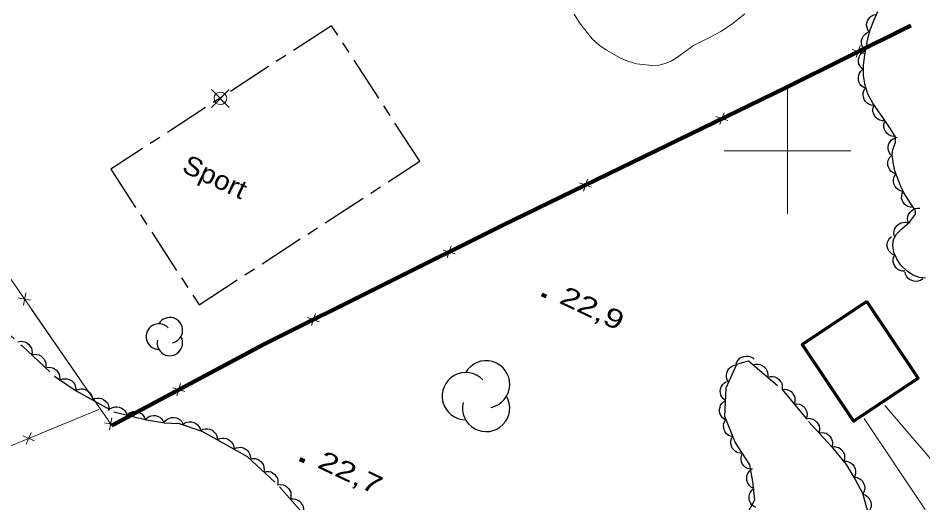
# Model space of a CAD drawing. Extents: x 356765 to 358572, y 5103174 to 5104650.
# Drawn here: x 357339.2 to 357410.7, y 5103872.2 to 5103910.5 of the extents above; entities that cross this region are included whole.
import ezdxf

# ---------------------------------------------------------------- set-up
doc = ezdxf.new("R2010")
doc.units = 0
doc.header["$LTSCALE"] = 0.6
doc.linetypes.add('DOT_DASHED', pattern=[7.7, 5, -1.2, 0.3, -1.2])
doc.linetypes.add('LONG_DASH_SHORT_DASH', pattern=[9.9, 6, -1.2, 1.5, -1.2])
for name, color, linetype, lineweight in [('19', 7, 'Continuous', 13), ('2', 7, 'Continuous', 13), ('3', 7, 'Continuous', 140), ('31', 7, 'Continuous', 70), ('36', 7, 'Continuous', 13), ('37', 7, 'Continuous', 13), ('44', 7, 'Continuous', 25), ('56', 7, 'LONG_DASH_SHORT_DASH', 13), ('61', 7, 'Continuous', 13)]:
    doc.layers.add(name, color=color, linetype=linetype, lineweight=lineweight)

msp = doc.modelspace()

# ---------------------------------------------------------------- linework, layer by layer
at = {"layer": '19'}
msp.add_line((357407.69, 5103879.86), (357414.19, 5103872.25), dxfattribs=at)
msp.add_lwpolyline([(357411.28, 5103870.09), (357410.85, 5103871.66), (357406.06, 5103878.82)], dxfattribs=at)
at = {"layer": '2'}
msp.add_lwpolyline([(357396.62, 5103910.82), (357395.71, 5103910.09), (357394.77, 5103909.46), (357393.89, 5103908.97), (357392.56, 5103908.32), (357391.22, 5103907.34), (357390.79, 5103907.08), (357390.33, 5103906.9), (357389.83, 5103906.76), (357389.28, 5103906.75), (357388.07, 5103906.88), (357387.46, 5103907.05), (357386.85, 5103907.3), (357385.68, 5103907.94), (357385.1, 5103908.34), (357384.56, 5103908.84), (357383.55, 5103910.11), (357383.12, 5103910.8)], dxfattribs=at)
at = {"layer": '3'}
for p, q in [((357380.57, 5103888.63), (357380.93, 5103888.46)), ((357361.45, 5103875.62), (357361.81, 5103875.45))]:
    msp.add_line(p, q, dxfattribs=at)
at = {"layer": '31'}
msp.add_lwpolyline([(357406.27, 5103888.09), (357401.16, 5103884.68), (357405.21, 5103878.61), (357410.32, 5103882.01), (357406.27, 5103888.09)], close=True, dxfattribs=at)
at = {"layer": '36'}
for p, q in [((357355.87, 5103903.43), (357354.46, 5103904.84)), ((357354.46, 5103903.43), (357355.87, 5103904.84))]:
    msp.add_line(p, q, dxfattribs=at)
msp.add_circle((357355.175, 5103904.1447), 0.5, dxfattribs=at)
at = {"layer": '37'}
for p, q in [((357406.48, 5103908.29), (357409.73, 5103909.91)), ((357405.42, 5103907.37), (357405.74, 5103908.32)), ((357406.06, 5103907.68), (357405.11, 5103908)), ((357400.21, 5103905.17), (357404.69, 5103907.4)), ((357395.29, 5103902.38), (357394.34, 5103902.7)), ((357394.65, 5103902.07), (357394.98, 5103903.01)), ((357389.42, 5103899.91), (357393.92, 5103902.1)), ((357384.93, 5103897.72), (357389.42, 5103899.91)), ((357383.86, 5103896.81), (357384.19, 5103897.76)), ((357378.63, 5103894.66), (357383.13, 5103896.85)), ((357384.5, 5103897.12), (357383.55, 5103897.45)), ((357373.73, 5103891.84), (357372.78, 5103892.15)), ((357373.1, 5103891.52), (357373.42, 5103892.47)), ((357367.89, 5103889.32), (357372.36, 5103891.55)), ((357363.41, 5103887.09), (357367.89, 5103889.32)), ((357339.19, 5103888.36), (357340.18, 5103888.18)), ((357339.6, 5103887.78), (357339.78, 5103888.76)), ((357340.25, 5103887.45), (357343.09, 5103883.33)), ((357362.36, 5103886.17), (357362.68, 5103887.12)), ((357362.99, 5103886.48), (357362.04, 5103886.8)), ((357343.09, 5103883.33), (357345.93, 5103879.22)), ((357352.76, 5103881.57), (357357.17, 5103883.93)), ((357352.35, 5103880.96), (357351.4, 5103881.25)), ((357351.73, 5103880.62), (357352.02, 5103881.58)), ((357346.58, 5103878.28), (357350.99, 5103880.63)), ((357345.56, 5103879.54), (357340.94, 5103877.63)), ((357346.01, 5103878.49), (357346.99, 5103878.3)), ((357346.41, 5103877.9), (357346.59, 5103878.89)), ((357340.2, 5103877.72), (357339.82, 5103876.79)), ((357339.55, 5103877.45), (357340.47, 5103877.06))]:
    msp.add_line(p, q, dxfattribs=at)
for points in [[(357309.39, 5103932.97), (357323.04, 5103912.4), (357346.58, 5103878.28)], [(357395.72, 5103902.98), (357399.77, 5103904.95), (357400.21, 5103905.17)], [(357374.15, 5103892.44), (357377.44, 5103894.08), (357378.63, 5103894.66)], [(357357.17, 5103883.93), (357358.64, 5103884.71), (357361.62, 5103886.2)], [(357345.56, 5103879.54), (357331, 5103873.54), (357336.33, 5103866.04), (357346.74, 5103851.99), (357353.38, 5103842.19), (357364.67, 5103829.93), (357370.13, 5103835.61)]]:
    msp.add_lwpolyline(points, dxfattribs=at)
at = {"layer": '37', "lineweight": 158}
msp.add_lwpolyline([(357346.58, 5103878.28), (357358.64, 5103884.71), (357377.44, 5103894.08), (357399.77, 5103904.95), (357409.73, 5103909.91)], dxfattribs=at)
at = {"layer": '44', "linetype": 'DOT_DASHED'}
for points in [[(357410.9, 5103889.91), (357410.42, 5103889.97), (357409.93, 5103890.16), (357409.48, 5103890.46), (357408.93, 5103890.99), (357408.63, 5103891.45), (357408.41, 5103891.96), (357408.32, 5103892.5), (357408.38, 5103892.99), (357408.62, 5103893.41), (357409, 5103893.8), (357409.67, 5103894.38), (357410.1, 5103894.98), (357410.1, 5103895.21), (357410.01, 5103895.42), (357409.85, 5103895.65), (357409.19, 5103896.67), (357408.96, 5103897.18), (357408.48, 5103898.42), (357408.36, 5103898.95), (357408.27, 5103899.68), (357408.33, 5103900.11), (357408.53, 5103900.66), (357408.52, 5103901.03), (357408.43, 5103901.25), (357408.14, 5103901.73), (357407.58, 5103902.54), (357406.73, 5103903.75), (357406.38, 5103904.41), (357406.12, 5103905.16), (357406, 5103905.96), (357406.01, 5103906.76), (357406.1, 5103907.57), (357406.31, 5103908.75), (357406.53, 5103909.55), (357406.81, 5103910.29), (357407.14, 5103911.01)], [(357336.63, 5103887.13), (357339.5, 5103884.56), (357342.07, 5103882.16), (357343.77, 5103881.02), (357346.75, 5103879.36), (357349.32, 5103878.71), (357350.76, 5103878.49), (357351.9, 5103878.44), (357353.71, 5103877.82), (357355.35, 5103876.91), (357357.28, 5103875.83), (357359.85, 5103873.43), (357362.83, 5103870.02)], [(357396.67, 5103871.06), (357397.42, 5103872.4), (357397.25, 5103873.85), (357397.01, 5103875.16), (357395.86, 5103876.96), (357395.04, 5103878.98), (357395.14, 5103881.25), (357395.98, 5103883.12), (357396.91, 5103883.38), (357399.56, 5103881.13), (357401.66, 5103878.6), (357403.48, 5103876.61), (357404.64, 5103875.19), (357405.35, 5103874.01), (357405.91, 5103872.92), (357406.38, 5103871.3)]]:
    msp.add_lwpolyline(points, dxfattribs=at)
at = {"layer": '44'}
for points in [[(357406.47, 5103909.38), (357406.35, 5103909.55), (357406.28, 5103909.75), (357406.25, 5103909.91), (357406.27, 5103910.08), (357406.32, 5103910.26), (357406.42, 5103910.43), (357406.51, 5103910.56), (357406.66, 5103910.66), (357406.82, 5103910.74), (357407, 5103910.78)], [(357406.16, 5103907.91), (357406.01, 5103908.06), (357405.91, 5103908.24), (357405.85, 5103908.39), (357405.84, 5103908.57), (357405.85, 5103908.75), (357405.92, 5103908.93), (357405.99, 5103909.08), (357406.11, 5103909.2), (357406.26, 5103909.32), (357406.42, 5103909.39)], [(357405.97, 5103906.43), (357405.81, 5103906.56), (357405.7, 5103906.73), (357405.63, 5103906.88), (357405.61, 5103907.06), (357405.61, 5103907.24), (357405.67, 5103907.42), (357405.73, 5103907.58), (357405.84, 5103907.71), (357405.98, 5103907.83), (357406.14, 5103907.92)], [(357406.15, 5103904.94), (357405.97, 5103905.03), (357405.82, 5103905.16), (357405.71, 5103905.29), (357405.64, 5103905.45), (357405.6, 5103905.63), (357405.6, 5103905.82), (357405.62, 5103905.98), (357405.69, 5103906.14), (357405.8, 5103906.3), (357405.93, 5103906.42)], [(357406.82, 5103903.59), (357406.61, 5103903.61), (357406.42, 5103903.69), (357406.28, 5103903.77), (357406.16, 5103903.9), (357406.06, 5103904.06), (357406, 5103904.24), (357405.97, 5103904.4), (357405.98, 5103904.57), (357406.03, 5103904.75), (357406.11, 5103904.91)], [(357407.7, 5103902.37), (357407.49, 5103902.37), (357407.3, 5103902.42), (357407.14, 5103902.49), (357407.01, 5103902.6), (357406.89, 5103902.74), (357406.81, 5103902.92), (357406.75, 5103903.07), (357406.75, 5103903.25), (357406.77, 5103903.43), (357406.84, 5103903.6)], [(357408.55, 5103901.14), (357408.34, 5103901.13), (357408.15, 5103901.19), (357408, 5103901.26), (357407.86, 5103901.37), (357407.74, 5103901.51), (357407.66, 5103901.69), (357407.61, 5103901.84), (357407.61, 5103902.02), (357407.63, 5103902.2), (357407.7, 5103902.37)], [(357408.17, 5103899.67), (357408.05, 5103899.84), (357407.98, 5103900.03), (357407.95, 5103900.19), (357407.96, 5103900.37), (357408.01, 5103900.55), (357408.11, 5103900.71), (357408.2, 5103900.85), (357408.34, 5103900.95), (357408.51, 5103901.03), (357408.68, 5103901.08)], [(357408.54, 5103898.17), (357408.34, 5103898.25), (357408.18, 5103898.37), (357408.07, 5103898.49), (357407.99, 5103898.65), (357407.93, 5103898.82), (357407.92, 5103899.01), (357407.93, 5103899.18), (357407.99, 5103899.34), (357408.08, 5103899.5), (357408.21, 5103899.63)], [(357409.11, 5103896.78), (357408.91, 5103896.83), (357408.73, 5103896.93), (357408.6, 5103897.03), (357408.5, 5103897.17), (357408.42, 5103897.34), (357408.38, 5103897.53), (357408.36, 5103897.69), (357408.4, 5103897.86), (357408.47, 5103898.03), (357408.57, 5103898.18)], [(357409.93, 5103895.52), (357409.72, 5103895.53), (357409.53, 5103895.59), (357409.38, 5103895.66), (357409.25, 5103895.78), (357409.14, 5103895.93), (357409.06, 5103896.1), (357409.01, 5103896.26), (357409.02, 5103896.43), (357409.05, 5103896.62), (357409.12, 5103896.78)], [(357409.57, 5103894.24), (357409.5, 5103894.43), (357409.48, 5103894.64), (357409.5, 5103894.8), (357409.56, 5103894.97), (357409.65, 5103895.12), (357409.79, 5103895.26), (357409.92, 5103895.36), (357410.08, 5103895.42), (357410.26, 5103895.46), (357410.44, 5103895.46)], [(357408.45, 5103893.23), (357408.41, 5103893.44), (357408.43, 5103893.64), (357408.46, 5103893.8), (357408.55, 5103893.96), (357408.67, 5103894.1), (357408.82, 5103894.21), (357408.96, 5103894.29), (357409.13, 5103894.33), (357409.32, 5103894.34), (357409.5, 5103894.31)], [(357408.45, 5103891.74), (357408.26, 5103891.83), (357408.1, 5103891.97), (357408, 5103892.09), (357407.92, 5103892.25), (357407.88, 5103892.43), (357407.88, 5103892.62), (357407.9, 5103892.78), (357407.97, 5103892.94), (357408.07, 5103893.1), (357408.2, 5103893.22)], [(357409.27, 5103890.47), (357409.06, 5103890.48), (357408.86, 5103890.54), (357408.71, 5103890.61), (357408.58, 5103890.73), (357408.47, 5103890.88), (357408.39, 5103891.05), (357408.34, 5103891.21), (357408.35, 5103891.38), (357408.38, 5103891.57), (357408.45, 5103891.73)], [(357410.69, 5103889.87), (357410.51, 5103889.75), (357410.32, 5103889.69), (357410.16, 5103889.66), (357409.98, 5103889.68), (357409.81, 5103889.73), (357409.64, 5103889.83), (357409.51, 5103889.92), (357409.41, 5103890.07), (357409.33, 5103890.23), (357409.29, 5103890.41)], [(357339.16, 5103884.88), (357339.36, 5103884.93), (357339.56, 5103884.91), (357339.72, 5103884.88), (357339.88, 5103884.8), (357340.02, 5103884.68), (357340.14, 5103884.53), (357340.23, 5103884.39), (357340.27, 5103884.22), (357340.28, 5103884.03), (357340.25, 5103883.86)], [(357340.25, 5103883.86), (357340.46, 5103883.9), (357340.66, 5103883.89), (357340.82, 5103883.86), (357340.98, 5103883.77), (357341.12, 5103883.66), (357341.24, 5103883.51), (357341.32, 5103883.37), (357341.36, 5103883.2), (357341.38, 5103883.01), (357341.35, 5103882.83)], [(357395.93, 5103883.11), (357395.99, 5103883.3), (357396.11, 5103883.47), (357396.22, 5103883.59), (357396.38, 5103883.68), (357396.55, 5103883.74), (357396.74, 5103883.76), (357396.9, 5103883.76), (357397.07, 5103883.71), (357397.24, 5103883.63), (357397.37, 5103883.51)], [(357341.35, 5103882.83), (357341.55, 5103882.88), (357341.76, 5103882.87), (357341.92, 5103882.83), (357342.07, 5103882.75), (357342.22, 5103882.64), (357342.33, 5103882.48), (357342.42, 5103882.34), (357342.46, 5103882.17), (357342.47, 5103881.99), (357342.45, 5103881.81)], [(357395.34, 5103881.7), (357395.23, 5103881.88), (357395.18, 5103882.08), (357395.16, 5103882.24), (357395.19, 5103882.41), (357395.25, 5103882.59), (357395.36, 5103882.75), (357395.46, 5103882.87), (357395.61, 5103882.97), (357395.78, 5103883.04), (357395.96, 5103883.07)], [(357397.28, 5103883.07), (357397.48, 5103883.12), (357397.68, 5103883.12), (357397.84, 5103883.09), (357398, 5103883.02), (357398.15, 5103882.91), (357398.28, 5103882.77), (357398.37, 5103882.63), (357398.42, 5103882.46), (357398.44, 5103882.28), (357398.42, 5103882.1)], [(357342.5, 5103881.87), (357342.69, 5103881.95), (357342.89, 5103881.97), (357343.06, 5103881.96), (357343.22, 5103881.91), (357343.39, 5103881.82), (357343.52, 5103881.69), (357343.63, 5103881.56), (357343.7, 5103881.4), (357343.74, 5103881.22), (357343.74, 5103881.04)], [(357398.42, 5103882.1), (357398.62, 5103882.15), (357398.82, 5103882.15), (357398.99, 5103882.12), (357399.15, 5103882.05), (357399.3, 5103881.94), (357399.42, 5103881.79), (357399.51, 5103881.66), (357399.56, 5103881.49), (357399.58, 5103881.31), (357399.56, 5103881.13)], [(357343.74, 5103881.04), (357343.93, 5103881.13), (357344.13, 5103881.17), (357344.29, 5103881.17), (357344.46, 5103881.13), (357344.63, 5103881.05), (357344.78, 5103880.93), (357344.9, 5103880.82), (357344.98, 5103880.66), (357345.04, 5103880.49), (357345.05, 5103880.31)], [(357395.1, 5103880.25), (357394.93, 5103880.37), (357394.81, 5103880.54), (357394.73, 5103880.68), (357394.69, 5103880.85), (357394.68, 5103881.04), (357394.72, 5103881.22), (357394.77, 5103881.38), (357394.88, 5103881.52), (357395.01, 5103881.65), (357395.16, 5103881.75)], [(357399.56, 5103881.13), (357399.77, 5103881.15), (357399.97, 5103881.11), (357400.13, 5103881.05), (357400.27, 5103880.95), (357400.4, 5103880.82), (357400.5, 5103880.65), (357400.56, 5103880.51), (357400.58, 5103880.33), (357400.57, 5103880.15), (357400.52, 5103879.97)], [(357345.05, 5103880.31), (357345.24, 5103880.4), (357345.44, 5103880.44), (357345.6, 5103880.44), (357345.77, 5103880.4), (357345.94, 5103880.32), (357346.09, 5103880.2), (357346.21, 5103880.09), (357346.29, 5103879.93), (357346.35, 5103879.76), (357346.36, 5103879.58)], [(357346.32, 5103879.47), (357346.47, 5103879.61), (357346.66, 5103879.69), (357346.82, 5103879.74), (357346.99, 5103879.74), (357347.18, 5103879.71), (357347.35, 5103879.64), (357347.49, 5103879.56), (357347.61, 5103879.43), (357347.71, 5103879.27), (357347.77, 5103879.1)], [(357395.03, 5103878.75), (357394.86, 5103878.87), (357394.74, 5103879.04), (357394.66, 5103879.18), (357394.62, 5103879.35), (357394.62, 5103879.54), (357394.66, 5103879.73), (357394.71, 5103879.88), (357394.81, 5103880.02), (357394.94, 5103880.15), (357395.1, 5103880.25)], [(357400.52, 5103879.97), (357400.73, 5103879.99), (357400.93, 5103879.95), (357401.08, 5103879.9), (357401.23, 5103879.8), (357401.36, 5103879.67), (357401.45, 5103879.5), (357401.52, 5103879.35), (357401.54, 5103879.18), (357401.53, 5103878.99), (357401.48, 5103878.82)], [(357347.77, 5103879.1), (357347.93, 5103879.24), (357348.11, 5103879.33), (357348.27, 5103879.37), (357348.45, 5103879.38), (357348.63, 5103879.35), (357348.8, 5103879.27), (357348.95, 5103879.19), (357349.07, 5103879.06), (357349.17, 5103878.9), (357349.23, 5103878.73)], [(357349.23, 5103878.72), (357349.37, 5103878.88), (357349.54, 5103878.98), (357349.7, 5103879.04), (357349.87, 5103879.06), (357350.05, 5103879.05), (357350.24, 5103878.99), (357350.39, 5103878.92), (357350.52, 5103878.81), (357350.63, 5103878.66), (357350.71, 5103878.5)], [(357350.71, 5103878.49), (357350.83, 5103878.66), (357351, 5103878.78), (357351.14, 5103878.86), (357351.31, 5103878.9), (357351.5, 5103878.91), (357351.68, 5103878.87), (357351.84, 5103878.82), (357351.98, 5103878.71), (357352.11, 5103878.58), (357352.21, 5103878.43)], [(357352.19, 5103878.34), (357352.36, 5103878.47), (357352.55, 5103878.54), (357352.71, 5103878.57), (357352.88, 5103878.56), (357353.06, 5103878.51), (357353.23, 5103878.42), (357353.37, 5103878.33), (357353.47, 5103878.19), (357353.56, 5103878.03), (357353.61, 5103877.85)], [(357395.69, 5103877.38), (357395.49, 5103877.42), (357395.31, 5103877.52), (357395.18, 5103877.62), (357395.07, 5103877.76), (357394.99, 5103877.92), (357394.95, 5103878.11), (357394.93, 5103878.27), (357394.96, 5103878.44), (357395.03, 5103878.62), (357395.13, 5103878.77)], [(357401.47, 5103878.81), (357401.68, 5103878.84), (357401.88, 5103878.81), (357402.03, 5103878.76), (357402.18, 5103878.67), (357402.32, 5103878.54), (357402.42, 5103878.38), (357402.5, 5103878.24), (357402.52, 5103878.06), (357402.52, 5103877.88), (357402.48, 5103877.7)], [(357353.62, 5103877.87), (357353.8, 5103877.97), (357354, 5103878), (357354.17, 5103878.01), (357354.34, 5103877.97), (357354.51, 5103877.89), (357354.66, 5103877.77), (357354.77, 5103877.66), (357354.85, 5103877.5), (357354.91, 5103877.32), (357354.93, 5103877.14)], [(357402.48, 5103877.7), (357402.69, 5103877.73), (357402.89, 5103877.7), (357403.05, 5103877.66), (357403.2, 5103877.56), (357403.33, 5103877.44), (357403.44, 5103877.28), (357403.51, 5103877.13), (357403.54, 5103876.96), (357403.54, 5103876.77), (357403.49, 5103876.6)], [(357354.93, 5103877.15), (357355.12, 5103877.24), (357355.32, 5103877.27), (357355.48, 5103877.28), (357355.65, 5103877.24), (357355.82, 5103877.16), (357355.97, 5103877.04), (357356.08, 5103876.93), (357356.17, 5103876.77), (357356.22, 5103876.59), (357356.24, 5103876.41)], [(357396.43, 5103876.07), (357396.22, 5103876.08), (357396.02, 5103876.14), (357395.88, 5103876.22), (357395.75, 5103876.34), (357395.63, 5103876.48), (357395.56, 5103876.66), (357395.51, 5103876.81), (357395.51, 5103876.99), (357395.55, 5103877.17), (357395.62, 5103877.34)], [(357356.24, 5103876.41), (357356.42, 5103876.51), (357356.63, 5103876.54), (357356.79, 5103876.55), (357356.96, 5103876.5), (357357.13, 5103876.43), (357357.28, 5103876.31), (357357.39, 5103876.19), (357357.47, 5103876.04), (357357.53, 5103875.86), (357357.55, 5103875.68)], [(357403.49, 5103876.59), (357403.7, 5103876.61), (357403.9, 5103876.57), (357404.06, 5103876.52), (357404.2, 5103876.41), (357404.33, 5103876.28), (357404.42, 5103876.12), (357404.49, 5103875.97), (357404.5, 5103875.79), (357404.49, 5103875.61), (357404.44, 5103875.43)], [(357357.5, 5103875.62), (357357.71, 5103875.67), (357357.91, 5103875.65), (357358.07, 5103875.62), (357358.23, 5103875.54), (357358.37, 5103875.42), (357358.49, 5103875.27), (357358.57, 5103875.13), (357358.61, 5103874.96), (357358.63, 5103874.77), (357358.6, 5103874.6)], [(357397.23, 5103874.81), (357397.02, 5103874.82), (357396.83, 5103874.88), (357396.68, 5103874.95), (357396.55, 5103875.07), (357396.44, 5103875.22), (357396.37, 5103875.39), (357396.32, 5103875.55), (357396.32, 5103875.73), (357396.35, 5103875.91), (357396.43, 5103876.07)], [(357404.48, 5103875.46), (357404.69, 5103875.45), (357404.88, 5103875.38), (357405.02, 5103875.3), (357405.15, 5103875.18), (357405.26, 5103875.03), (357405.33, 5103874.85), (357405.37, 5103874.69), (357405.36, 5103874.52), (357405.33, 5103874.34), (357405.25, 5103874.17)], [(357397.36, 5103873.28), (357397.16, 5103873.36), (357397.01, 5103873.49), (357396.9, 5103873.62), (357396.82, 5103873.77), (357396.78, 5103873.95), (357396.77, 5103874.14), (357396.79, 5103874.31), (357396.86, 5103874.47), (357396.96, 5103874.63), (357397.08, 5103874.75)], [(357358.6, 5103874.6), (357358.8, 5103874.64), (357359.01, 5103874.63), (357359.17, 5103874.6), (357359.32, 5103874.51), (357359.47, 5103874.4), (357359.59, 5103874.25), (357359.67, 5103874.11), (357359.71, 5103873.94), (357359.72, 5103873.75), (357359.7, 5103873.57)], [(357405.26, 5103874.18), (357405.47, 5103874.15), (357405.66, 5103874.07), (357405.8, 5103873.99), (357405.91, 5103873.86), (357406.01, 5103873.7), (357406.07, 5103873.52), (357406.1, 5103873.36), (357406.08, 5103873.18), (357406.03, 5103873), (357405.95, 5103872.85)], [(357359.71, 5103873.59), (357359.92, 5103873.61), (357360.12, 5103873.58), (357360.28, 5103873.53), (357360.42, 5103873.43), (357360.56, 5103873.3), (357360.66, 5103873.14), (357360.73, 5103872.99), (357360.75, 5103872.82), (357360.74, 5103872.63), (357360.7, 5103872.46)], [(357397.49, 5103871.78), (357397.31, 5103871.88), (357397.16, 5103872.02), (357397.06, 5103872.15), (357397, 5103872.31), (357396.96, 5103872.49), (357396.97, 5103872.68), (357396.99, 5103872.85), (357397.07, 5103873), (357397.18, 5103873.15), (357397.32, 5103873.27)], [(357405.93, 5103872.84), (357406.13, 5103872.78), (357406.3, 5103872.66), (357406.42, 5103872.55), (357406.51, 5103872.4), (357406.58, 5103872.23), (357406.6, 5103872.03), (357406.6, 5103871.87), (357406.55, 5103871.7), (357406.47, 5103871.54), (357406.35, 5103871.4)], [(357360.7, 5103872.46), (357360.91, 5103872.48), (357361.11, 5103872.45), (357361.26, 5103872.4), (357361.41, 5103872.3), (357361.54, 5103872.17), (357361.64, 5103872.01), (357361.71, 5103871.86), (357361.74, 5103871.69), (357361.73, 5103871.5), (357361.69, 5103871.33)]]:
    msp.add_lwpolyline(points, dxfattribs=at)
for centre, radius, start, end in [((357351.1718, 5103885.8079), 1.01, 282.26917, 149.72626), ((357350.3032, 5103885.3029), 1.01, 44.11537, 269.80396), ((357351.1718, 5103884.7979), 1.01, 166.93686, 29.62122), ((357376.1705, 5103881.5267), 1.8686, 282.26917, 149.72626), ((357374.5634, 5103880.5924), 1.8686, 44.11537, 269.80396), ((357376.1705, 5103879.6581), 1.8686, 166.93686, 29.62122)]:
    msp.add_arc(centre, radius, start, end, dxfattribs=at)
at = {"layer": '56', "lineweight": 25}
msp.add_lwpolyline([(357363.96, 5103909.89), (357346.51, 5103898.54), (357353.48, 5103887.82), (357370.93, 5103899.17)], close=True, dxfattribs=at)
at = {"layer": '61'}
for p, q in [((357400, 5103895), (357400, 5103905)), ((357395, 5103900), (357405, 5103900))]:
    msp.add_line(p, q, dxfattribs=at)

# ---------------------------------------------------------------- texts
at = {"layer": '3', "width": 1.35}
for s, p in [('22,9   ', (357381.87, 5103888)), ('22,7   ', (357362.75, 5103874.99))]:
    msp.add_text(s, height=1.5, rotation=334.619, dxfattribs=at).set_placement(p)
at = {"layer": '56', "width": 1.1}
msp.add_text('Sport', height=1.5, rotation=334.72, dxfattribs=at).set_placement((357352.04, 5103898.38))

doc.saveas('drawing.dxf')
